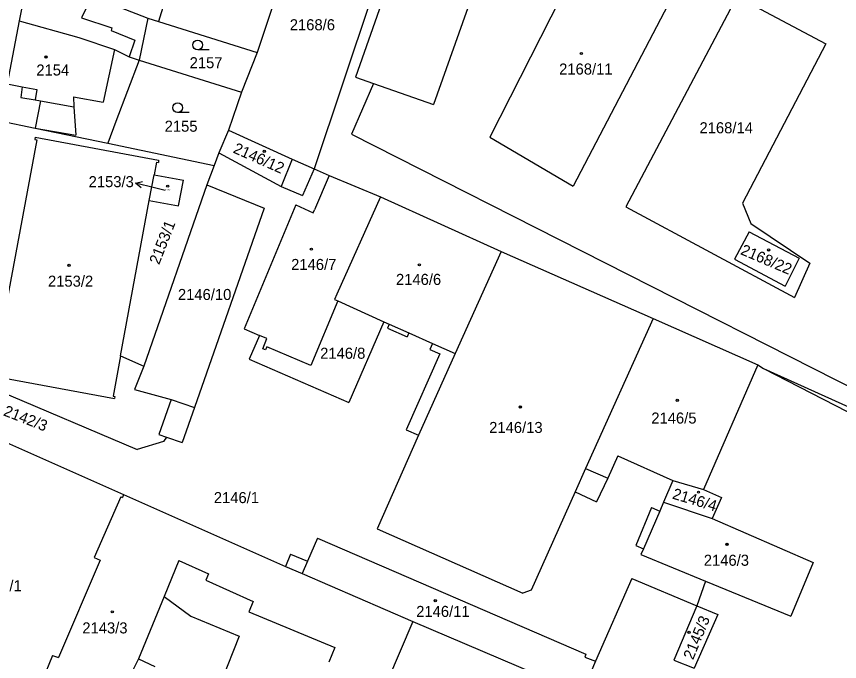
# Model space of a CAD drawing. Extents: x -593183 to -588034, y -1130415 to -1124994.
# Drawn here: x -590646.2 to -590519.7, y -1128322.5 to -1128223.3 of the extents above; entities that cross this region are included whole.
import ezdxf

# ---------------------------------------------------------------- set-up
doc = ezdxf.new("R2010")
doc.units = 0
for name, color, linetype in [('Vrstva 1', 7, 'Continuous'), ('Vrstva 16', 7, 'Continuous'), ('Vrstva 18', 7, 'Continuous'), ('Vrstva 19', 7, 'Continuous'), ('Vrstva 25', 7, 'Continuous'), ('Vrstva 4', 7, 'Continuous')]:
    doc.layers.add(name, color=color, linetype=linetype)

msp = doc.modelspace()

# ---------------------------------------------------------------- linework, layer by layer
at = {"layer": 'Vrstva 1'}
for p, q in [((-590582.49, -1128199.35), (-590594.08, -1128232.63)), ((-590570.31, -1128203.63), (-590582.13, -1128236.85)), ((-590557.05, -1128209.57), (-590573.47, -1128241.88)), ((-590589.07, -1128212.61), (-590600.48, -1128246.74)), ((-590543.38, -1128216.42), (-590560.63, -1128249.38)), ((-590644.63, -1128217.75), (-590645.81, -1128223.97)), ((-590605.84, -1128218.66), (-590609.22, -1128228.84)), ((-590535.45, -1128220.21), (-590552.55, -1128252.58)), ((-590535.45, -1128220.21), (-590521.77, -1128227.51)), ((-590633.84, -1128220.48), (-590626.01, -1128223.56)), ((-590623.52, -1128221.24), (-590624.4, -1128224.07)), ((-590645.81, -1128223.97), (-590647.66, -1128233.67)), ((-590645.81, -1128223.97), (-590636.62, -1128226.51)), ((-590626.01, -1128223.56), (-590627.39, -1128230.03)), ((-590626.01, -1128223.56), (-590624.4, -1128224.07)), ((-590624.4, -1128224.07), (-590609.22, -1128228.84)), ((-590636.62, -1128226.51), (-590631.17, -1128228.4)), ((-590521.77, -1128227.51), (-590534.58, -1128252.04)), ((-590631.17, -1128228.4), (-590628.89, -1128229.48)), ((-590609.22, -1128228.84), (-590611.63, -1128234.95)), ((-590627.39, -1128230.03), (-590630.93, -1128239.46)), ((-590628.89, -1128229.48), (-590627.39, -1128230.03)), ((-590627.39, -1128230.03), (-590611.63, -1128234.95)), ((-590594.08, -1128232.63), (-590591.36, -1128233.6)), ((-590591.36, -1128233.6), (-590582.13, -1128236.85)), ((-590611.63, -1128234.95), (-590613.62, -1128240.79)), ((-590648.79, -1128239.35), (-590643.36, -1128240.48)), ((-590643.36, -1128240.48), (-590632.19, -1128242.81)), ((-590630.93, -1128239.46), (-590632.19, -1128242.81)), ((-590643.34, -1128241.89), (-590643.41, -1128242.23)), ((-590643.34, -1128241.89), (-590624.37, -1128245.4)), ((-590613.62, -1128240.79), (-590615.12, -1128244.3)), ((-590613.62, -1128240.79), (-590603.86, -1128245.26)), ((-590573.47, -1128241.88), (-590560.63, -1128249.38)), ((-590643.11, -1128242.29), (-590647.82, -1128267.68)), ((-590643.41, -1128242.23), (-590643.11, -1128242.29)), ((-590632.19, -1128242.81), (-590615.84, -1128246.22)), ((-590615.12, -1128244.3), (-590615.84, -1128246.22)), ((-590615.12, -1128244.3), (-590605.53, -1128249.45)), ((-590624.71, -1128245.7), (-590625.08, -1128247.68)), ((-590624.71, -1128245.7), (-590624.41, -1128245.75)), ((-590624.37, -1128245.4), (-590624.41, -1128245.75)), ((-590603.86, -1128245.26), (-590600.48, -1128246.74)), ((-590615.84, -1128246.22), (-590616.95, -1128249.18)), ((-590600.48, -1128246.74), (-590602.27, -1128250.83)), ((-590600.48, -1128246.74), (-590598.17, -1128247.75)), ((-590625.81, -1128251.62), (-590625.08, -1128247.68)), ((-590625.08, -1128247.68), (-590620.56, -1128248.48)), ((-590598.17, -1128247.75), (-590600.43, -1128253.07)), ((-590598.17, -1128247.75), (-590590.28, -1128251.03)), ((-590616.95, -1128249.18), (-590626.63, -1128277.1)), ((-590616.95, -1128249.18), (-590608.15, -1128252.77)), ((-590605.53, -1128249.45), (-590602.27, -1128250.83)), ((-590630.23, -1128275.49), (-590625.81, -1128251.62)), ((-590590.28, -1128251.03), (-590596.95, -1128266.02)), ((-590590.28, -1128251.03), (-590571.72, -1128259.44)), ((-590534.58, -1128252.04), (-590533.33, -1128255.14)), ((-590608.15, -1128252.77), (-590618.87, -1128283.47)), ((-590603.28, -1128252.3), (-590611.23, -1128271.36)), ((-590603.28, -1128252.3), (-590600.61, -1128253.49)), ((-590600.61, -1128253.49), (-590600.43, -1128253.07)), ((-590552.55, -1128252.58), (-590526.6, -1128266.54)), ((-590533.33, -1128255.14), (-590524.25, -1128261.27)), ((-590533.56, -1128256.42), (-590535.82, -1128260.66)), ((-590533.56, -1128256.42), (-590525.88, -1128260.5)), ((-590571.72, -1128259.44), (-590578.8, -1128275.13)), ((-590571.72, -1128259.44), (-590548.33, -1128269.78)), ((-590535.82, -1128260.66), (-590528.02, -1128264.8)), ((-590525.88, -1128260.5), (-590528.02, -1128264.8)), ((-590524.25, -1128261.27), (-590526.6, -1128266.54)), ((-590596.82, -1128267.06), (-590600.99, -1128277.02)), ((-590596.95, -1128266.02), (-590597.31, -1128266.84)), ((-590597.31, -1128266.84), (-590596.82, -1128267.06)), ((-590596.82, -1128267.06), (-590589.73, -1128270.3)), ((-590548.33, -1128269.78), (-590558.72, -1128292.83)), ((-590548.33, -1128269.78), (-590532.22, -1128276.9)), ((-590589.73, -1128270.3), (-590595.12, -1128282.71)), ((-590589.73, -1128270.3), (-590588.91, -1128270.66)), ((-590588.91, -1128270.66), (-590589.17, -1128271.25)), ((-590611.23, -1128271.36), (-590608.88, -1128272.36)), ((-590589.17, -1128271.25), (-590586.17, -1128272.58)), ((-590585.9, -1128271.99), (-590586.17, -1128272.58)), ((-590585.9, -1128271.99), (-590582.26, -1128273.6)), ((-590608.88, -1128272.36), (-590610.43, -1128276.03)), ((-590607.73, -1128272.85), (-590608.88, -1128272.36)), ((-590608.36, -1128274.41), (-590607.73, -1128272.85)), ((-590582.26, -1128273.6), (-590582.66, -1128274.51)), ((-590607.94, -1128274.6), (-590608.36, -1128274.41)), ((-590607.74, -1128274.14), (-590607.94, -1128274.6)), ((-590600.99, -1128277.02), (-590607.74, -1128274.14)), ((-590582.66, -1128274.51), (-590581.13, -1128275.19)), ((-590630.23, -1128275.49), (-590631.38, -1128281.7)), ((-590630.23, -1128275.49), (-590626.63, -1128277.1)), ((-590610.43, -1128276.03), (-590595.12, -1128282.71)), ((-590581.13, -1128275.19), (-590586.32, -1128286.89)), ((-590578.8, -1128275.13), (-590584.4, -1128287.74)), ((-590626.63, -1128277.1), (-590628.08, -1128280.69)), ((-590532.22, -1128276.9), (-590540.61, -1128296.06)), ((-590532.22, -1128276.9), (-590531.35, -1128277.46)), ((-590656.01, -1128277.93), (-590627.65, -1128289.9)), ((-590650.13, -1128278.56), (-590631.16, -1128282.07)), ((-590531.35, -1128277.46), (-590493.01, -1128294.84)), ((-590531.35, -1128277.46), (-590493.98, -1128296.69)), ((-590628.08, -1128280.69), (-590622.45, -1128282.22)), ((-590631.38, -1128281.7), (-590631.09, -1128281.75)), ((-590631.09, -1128281.75), (-590631.16, -1128282.07)), ((-590622.45, -1128282.22), (-590624.34, -1128287.6)), ((-590618.87, -1128283.47), (-590620.75, -1128288.85)), ((-590586.32, -1128286.89), (-590584.4, -1128287.74)), ((-590623.65, -1128288.7), (-590627.65, -1128289.9)), ((-590624.34, -1128287.6), (-590623.17, -1128288.01)), ((-590623.17, -1128288.01), (-590623.65, -1128288.7)), ((-590623.17, -1128288.01), (-590620.75, -1128288.85)), ((-590584.4, -1128287.74), (-590590.79, -1128302.12)), ((-590647.76, -1128288.83), (-590629.79, -1128296.83)), ((-590553.78, -1128290.9), (-590555.32, -1128294.34)), ((-590553.78, -1128290.9), (-590545.32, -1128294.7)), ((-590558.72, -1128292.83), (-590560.32, -1128296.43)), ((-590555.32, -1128294.34), (-590557.02, -1128297.99)), ((-590545.32, -1128294.7), (-590546.74, -1128298.01)), ((-590545.32, -1128294.7), (-590540.61, -1128296.06)), ((-590540.61, -1128296.06), (-590537.82, -1128297.28)), ((-590630.17, -1128297.22), (-590634.31, -1128306.53)), ((-590630.17, -1128297.22), (-590629.95, -1128297.3)), ((-590629.79, -1128296.83), (-590629.95, -1128297.3)), ((-590629.79, -1128296.83), (-590604.89, -1128307.93)), ((-590560.32, -1128296.43), (-590567.09, -1128311.56)), ((-590560.32, -1128296.43), (-590557.02, -1128297.99)), ((-590537.82, -1128297.28), (-590539.24, -1128300.53)), ((-590548.57, -1128298.86), (-590551.01, -1128304.67)), ((-590548.57, -1128298.86), (-590547.33, -1128299.39)), ((-590546.74, -1128298.01), (-590547.33, -1128299.39)), ((-590546.74, -1128298.01), (-590539.24, -1128300.53)), ((-590539.24, -1128300.53), (-590523.72, -1128307.33)), ((-590590.79, -1128302.12), (-590568.39, -1128312.02)), ((-590599.95, -1128303.55), (-590601.49, -1128307.09)), ((-590599.95, -1128303.55), (-590558.67, -1128321.4)), ((-590551.01, -1128304.67), (-590549.81, -1128305.18)), ((-590549.81, -1128305.18), (-590550.21, -1128306.1)), ((-590604.1, -1128306.02), (-590604.89, -1128307.93)), ((-590604.1, -1128306.02), (-590601.49, -1128307.09)), ((-590550.21, -1128306.1), (-590540.3, -1128310.18)), ((-590633.35, -1128306.97), (-590639.75, -1128321.94)), ((-590634.31, -1128306.53), (-590633.35, -1128306.97)), ((-590621.25, -1128307.02), (-590623.52, -1128312.54)), ((-590621.25, -1128307.02), (-590616.7, -1128309.03)), ((-590523.72, -1128307.33), (-590527.16, -1128315.58)), ((-590616.7, -1128309.03), (-590617.13, -1128310.04)), ((-590604.89, -1128307.93), (-590602.28, -1128308.99)), ((-590602.28, -1128308.99), (-590585.29, -1128316.36)), ((-590617.13, -1128310.04), (-590609.83, -1128313.32)), ((-590551.6, -1128309.76), (-590557.19, -1128322.48)), ((-590551.6, -1128309.76), (-590541.62, -1128313.96)), ((-590540.3, -1128310.18), (-590541.62, -1128313.96)), ((-590540.3, -1128310.18), (-590527.16, -1128315.58)), ((-590567.09, -1128311.56), (-590568.39, -1128312.02)), ((-590623.52, -1128312.54), (-590627.47, -1128322.15)), ((-590609.83, -1128313.32), (-590610.48, -1128314.89)), ((-590541.62, -1128313.96), (-590545.16, -1128322.35)), ((-590541.62, -1128313.96), (-590538.38, -1128315.3)), ((-590610.48, -1128314.89), (-590597.27, -1128320.37)), ((-590538.38, -1128315.3), (-590542.05, -1128323.54)), ((-590585.29, -1128316.36), (-590589.49, -1128326.25)), ((-590585.29, -1128316.36), (-590559.33, -1128327.42)), ((-590597.27, -1128320.37), (-590598.21, -1128322.63)), ((-590640.67, -1128321.6), (-590642.49, -1128325.93)), ((-590640.67, -1128321.6), (-590639.75, -1128321.94)), ((-590558.67, -1128321.4), (-590558.85, -1128321.86)), ((-590627.47, -1128322.15), (-590629.01, -1128325.18)), ((-590557.19, -1128322.48), (-590559.33, -1128327.42)), ((-590558.85, -1128321.86), (-590557.19, -1128322.48)), ((-590545.16, -1128322.35), (-590542.05, -1128323.54))]:
    msp.add_line(p, q, dxfattribs=at)
msp.add_lwpolyline([(-590625.81, -1128251.62), (-590621.3, -1128252.45), (-590620.56, -1128248.48)], dxfattribs=at)
at = {"layer": 'Vrstva 16'}
msp.add_line((-590623.38, -1128250.05), (-590625, -1128249.66), dxfattribs=at)
at = {"layer": 'Vrstva 25'}
for p, q in [((-590616.62, -1128228.42), (-590618.37, -1128228.42)), ((-590619.7, -1128238.09), (-590621.45, -1128238.09)), ((-590625, -1128249.66), (-590627.92, -1128248.96))]:
    msp.add_line(p, q, dxfattribs=at)
msp.add_lwpolyline([(-590627.06, -1128249.68), (-590627.92, -1128248.96), (-590626.83, -1128248.71)], dxfattribs=at)
for centre, radius in [((-590618.37, -1128227.67), 0.75), ((-590559.36, -1128228.99), 0.175), ((-590559.36, -1128228.99), 0.15), ((-590641.68, -1128229.53), 0.175), ((-590641.68, -1128229.53), 0.15), ((-590621.45, -1128237.34), 0.75), ((-590608.14, -1128244.06), 0.175), ((-590608.14, -1128244.06), 0.15), ((-590622.98, -1128249.4), 0.175), ((-590622.98, -1128249.4), 0.15), ((-590600.89, -1128259.1), 0.175), ((-590600.89, -1128259.1), 0.15), ((-590530.59, -1128259.22), 0.175), ((-590530.59, -1128259.22), 0.15), ((-590638.14, -1128261.59), 0.175), ((-590638.14, -1128261.59), 0.15), ((-590584.28, -1128261.51), 0.175), ((-590584.28, -1128261.51), 0.15), ((-590544.63, -1128282.34), 0.175), ((-590544.63, -1128282.34), 0.15), ((-590568.77, -1128283.38), 0.175), ((-590568.77, -1128283.38), 0.15), ((-590541.36, -1128296.48), 0.175), ((-590541.36, -1128296.48), 0.15), ((-590536.98, -1128304.51), 0.175), ((-590536.98, -1128304.51), 0.15), ((-590581.83, -1128313.17), 0.175), ((-590581.83, -1128313.17), 0.15), ((-590631.5, -1128314.9), 0.175), ((-590631.5, -1128314.9), 0.15), ((-590542.81, -1128318.07), 0.175), ((-590542.81, -1128318.07), 0.15)]:
    msp.add_circle(centre, radius, dxfattribs=at)
at = {"layer": 'Vrstva 4'}
for p, q in [((-590635.23, -1128221.42), (-590636.24, -1128223.51)), ((-590636.24, -1128223.51), (-590631.58, -1128225.04)), ((-590631.58, -1128225.04), (-590631.68, -1128225.46)), ((-590631.68, -1128225.46), (-590628.05, -1128226.93)), ((-590628.05, -1128226.93), (-590628.89, -1128229.48)), ((-590631.17, -1128228.4), (-590632.92, -1128236.5)), ((-590647.66, -1128233.67), (-590645.38, -1128234.14)), ((-590645.38, -1128234.14), (-590645.56, -1128235.75)), ((-590645.38, -1128234.14), (-590643.11, -1128234.52)), ((-590591.36, -1128233.6), (-590594.7, -1128241.39)), ((-590643.11, -1128234.52), (-590643.38, -1128236.14)), ((-590645.56, -1128235.75), (-590643.38, -1128236.14)), ((-590643.38, -1128236.14), (-590642.56, -1128236.28)), ((-590642.56, -1128236.28), (-590643.36, -1128240.48)), ((-590642.56, -1128236.28), (-590637.39, -1128237.2)), ((-590637.49, -1128235.65), (-590632.92, -1128236.5)), ((-590637.49, -1128235.65), (-590637.39, -1128237.2)), ((-590637.39, -1128237.2), (-590637.1, -1128241.58)), ((-590643.36, -1128240.48), (-590637.1, -1128241.58)), ((-590594.7, -1128241.39), (-590492.26, -1128293.41)), ((-590603.86, -1128245.26), (-590605.53, -1128249.45)), ((-590588.91, -1128270.66), (-590585.9, -1128271.99)), ((-590582.26, -1128273.6), (-590578.8, -1128275.13)), ((-590622.45, -1128282.22), (-590618.87, -1128283.47)), ((-590558.72, -1128292.83), (-590555.32, -1128294.34)), ((-590547.33, -1128299.39), (-590549.81, -1128305.18)), ((-590601.49, -1128307.09), (-590602.28, -1128308.99)), ((-590623.52, -1128312.54), (-590619.4, -1128315.57)), ((-590619.4, -1128315.57), (-590611.98, -1128318.65)), ((-590611.98, -1128318.65), (-590615.97, -1128328.62)), ((-590627.47, -1128322.15), (-590624.94, -1128323.3))]:
    msp.add_line(p, q, dxfattribs=at)

# ---------------------------------------------------------------- texts
at = {"layer": 'Vrstva 16'}
msp.add_text('2153/3', height=1.7, dxfattribs=at).set_placement((-590635.14, -1128249.56))
msp.add_text('2142/3', height=1.7, rotation=338.6996, dxfattribs=at).set_placement((-590648.36, -1128284.64))
at = {"layer": 'Vrstva 18'}
for s, p in [('2168/6', (-590604.21, -1128225.42)), ('2157', (-590619.61, -1128231.26)), ('2155', (-590623.45, -1128241.03)), ('2168/14', (-590541.21, -1128241.27)), ('2146/10', (-590621.41, -1128266.92)), ('2146/8', (-590599.54, -1128275.96)), ('2146/1', (-590615.89, -1128298.17)), ('2142/1', (-590652.38, -1128311.73))]:
    msp.add_text(s, height=1.7, dxfattribs=at).set_placement(p)
msp.add_text('2153/1', height=1.7, rotation=68.5679, dxfattribs=at).set_placement((-590624.3, -1128261.58))
at = {"layer": 'Vrstva 19'}
for s, height, p in [('2168/11', 1.7, (-590562.79, -1128232.23)), ('2154', 1.7, (-590643.18, -1128232.38)), ('2153/3', 0.2, (-590623.38, -1128250.05)), ('2146/7', 1.7, (-590604, -1128262.3)), ('2153/2', 1.7, (-590641.39, -1128264.87)), ('2146/6', 1.7, (-590587.88, -1128264.6)), ('2146/5', 1.7, (-590548.62, -1128285.93)), ('2146/13', 1.7, (-590573.55, -1128287.38)), ('2146/3', 1.7, (-590540.55, -1128307.81)), ('2146/11', 1.7, (-590584.77, -1128315.68)), ('2143/3', 1.7, (-590636.11, -1128318.22))]:
    msp.add_text(s, height=height, dxfattribs=at).set_placement(p)
for s, rotation, p in [('2146/12', 336.1135, (-590613.05, -1128244.2)), ('2168/22', 336.9032, (-590535.02, -1128259.84)), ('2146/4', 343.1416, (-590545.5, -1128297.45)), ('2145/3', 67.6805, (-590542.2, -1128322.38))]:
    msp.add_text(s, height=1.7, rotation=rotation, dxfattribs=at).set_placement(p)

doc.saveas('drawing.dxf')
